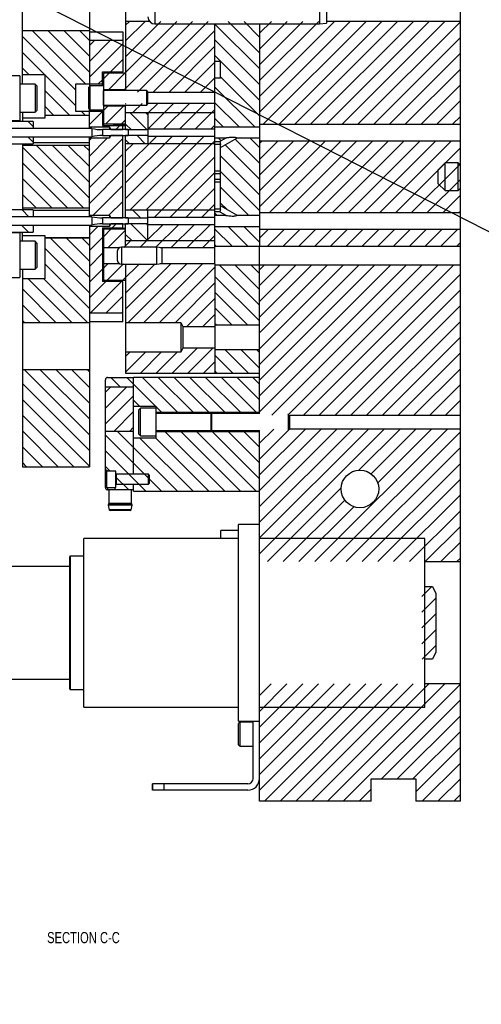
# Model space of a CAD drawing. Header units: inches. Extents: x 1880 to 2363, y -453 to -54.
# Tile 541 of 656: x 1920 to 1925, y -130 to -119. Entities that reach past the tile are written whole.
import ezdxf

# ---------------------------------------------------------------- set-up
doc = ezdxf.new("R2010")
doc.units = ezdxf.units.IN
doc.header["$LTSCALE"] = 0.5
doc.header["$MEASUREMENT"] = 0
for name, color, linetype in [('SID-M-D', 42, 'Continuous'), ('SID-M-F', 202, 'Continuous'), ('SID-M-S', 105, 'Continuous'), ('SID-M-S2', 1, 'Continuous')]:
    doc.layers.add(name, color=color, linetype=linetype)
doc.styles.add('SLDTEXTSTYLE0', font='TXT', dxfattribs={"width": 0.595745})

msp = doc.modelspace()

# ---------------------------------------------------------------- linework, layer by layer
at = {"layer": 'SID-M-F', "linetype": 'Continuous'}
for p, q in [((1921.06355, -119.98049), (1921.82612, -119.21792)), ((1921.07671, -119.26022), (1921.11901, -119.21792)), ((1921.07671, -119.437), (1921.29579, -119.21792)), ((1921.07671, -119.61377), (1921.47256, -119.21792)), ((1921.07671, -119.79055), (1921.64934, -119.21792)), ((1921.20984, -120.01098), (1922.00289, -119.21792)), ((1922.57671, -119.74776), (1922.07671, -119.24776)), ((1922.57671, -119.57098), (1922.22661, -119.22087)), ((1922.57671, -119.3942), (1922.40338, -119.22087)), ((1922.57671, -119.35121), (1922.71, -119.21792)), ((1922.57671, -119.52799), (1922.88678, -119.21792)), ((1922.57671, -119.70476), (1923.06355, -119.21792)), ((1922.57671, -119.88154), (1923.24033, -119.21792)), ((1922.57671, -120.05832), (1923.41711, -119.21792)), ((1922.57671, -120.23509), (1923.59388, -119.21792)), ((1922.61802, -120.37057), (1923.77066, -119.21792)), ((1922.79479, -120.37057), (1923.94744, -119.21792)), ((1922.97157, -120.37057), (1924.12421, -119.21792)), ((1923.14835, -120.37057), (1924.30099, -119.21792)), ((1923.32512, -120.37057), (1924.47777, -119.21792)), ((1923.5019, -120.37057), (1924.65454, -119.21792)), ((1923.67868, -120.37057), (1924.82671, -119.22253)), ((1920.52022, -119.98936), (1919.92022, -119.38936)), ((1920.62762, -119.91998), (1920.0326, -119.32497)), ((1920.67022, -119.7858), (1920.20938, -119.32497)), ((1920.67022, -119.60903), (1920.38616, -119.32497)), ((1920.67022, -119.43225), (1920.56293, -119.32497)), ((1921.38661, -120.01098), (1922.07671, -119.32088)), ((1923.85545, -120.37057), (1924.82671, -119.39931)), ((1920.67022, -119.48994), (1920.72584, -119.43432)), ((1920.67022, -119.66671), (1920.90262, -119.43432)), ((1920.67022, -119.84349), (1921.04522, -119.46849)), ((1921.56339, -120.01098), (1922.07671, -119.49766)), ((1922.57671, -119.92453), (1922.07671, -119.42453)), ((1920.1679, -119.81382), (1919.92022, -119.56613)), ((1922.57671, -120.10131), (1922.07671, -119.60131)), ((1924.03223, -120.37057), (1924.82671, -119.57608)), ((1920.90627, -119.78422), (1921.04522, -119.64527)), ((1921.74017, -120.01098), (1922.07671, -119.67443)), ((1919.99112, -119.81382), (1919.92022, -119.74291)), ((1920.52022, -120.16613), (1920.17022, -119.81613)), ((1920.82671, -119.86377), (1920.89127, -119.79922)), ((1920.88677, -119.98049), (1921.06805, -119.79922)), ((1921.91694, -120.01098), (1922.07671, -119.85121)), ((1922.57671, -120.27809), (1922.13921, -119.84059)), ((1924.20901, -120.37057), (1924.82671, -119.75286)), ((1920.77051, -119.91998), (1920.81772, -119.87277)), ((1922.52367, -120.40182), (1922.07671, -119.95486)), ((1924.38578, -120.37057), (1924.82671, -119.92964)), ((1920.44662, -120.26932), (1920.17022, -119.99291)), ((1920.26985, -120.26932), (1920.17022, -120.16969)), ((1920.82671, -120.21733), (1920.8761, -120.16794)), ((1920.8505, -120.37032), (1921.05288, -120.16794)), ((1921.07671, -120.1441), (1921.08336, -120.13745)), ((1921.15828, -120.23932), (1921.26014, -120.13745)), ((1921.32671, -120.24766), (1921.43692, -120.13745)), ((1921.32931, -120.42183), (1921.61369, -120.13745)), ((1921.50609, -120.42183), (1921.79047, -120.13745)), ((1921.68287, -120.42183), (1921.96725, -120.13745)), ((1922.34689, -120.40182), (1922.07671, -120.13164)), ((1924.56256, -120.37057), (1924.82671, -120.10641)), ((1920.6234, -120.26932), (1920.58254, -120.22845)), ((1920.67022, -120.37382), (1920.81559, -120.22845)), ((1921.31406, -120.42965), (1921.12373, -120.23932)), ((1921.32671, -120.26552), (1921.30051, -120.23932)), ((1921.85964, -120.42183), (1922.07671, -120.20476)), ((1924.73934, -120.37057), (1924.82671, -120.28319)), ((1920.04171, -120.39474), (1919.98629, -120.33932)), ((1920.819, -120.40182), (1920.8355, -120.38532)), ((1920.96628, -120.43132), (1921.01228, -120.38532)), ((1921.02728, -120.37032), (1921.07671, -120.32088)), ((1921.13728, -120.42965), (1921.07671, -120.36908)), ((1922.03642, -120.42183), (1922.07671, -120.38154)), ((1922.17011, -120.40182), (1922.07671, -120.30842)), ((1920.04171, -120.57151), (1919.98142, -120.51122)), ((1921.07671, -120.85121), (1921.42112, -120.5068)), ((1921.07671, -121.02799), (1921.5979, -120.5068)), ((1921.07671, -121.20476), (1921.77468, -120.5068)), ((1921.12894, -121.32932), (1921.95145, -120.5068)), ((1921.29695, -120.58932), (1921.20662, -120.49899)), ((1920.67022, -121.20002), (1920.07952, -120.60932)), ((1920.67022, -121.02324), (1920.25629, -120.60932)), ((1920.67022, -120.84646), (1920.43307, -120.60932)), ((1920.67022, -120.66969), (1920.60985, -120.60932)), ((1920.67022, -120.5506), (1920.694, -120.52682)), ((1920.67022, -120.72737), (1920.87078, -120.52682)), ((1920.67022, -120.90415), (1921.04522, -120.52915)), ((1921.12018, -120.58932), (1921.07671, -120.54585)), ((1921.07671, -120.67443), (1921.16183, -120.58932)), ((1921.30571, -121.32932), (1922.07671, -120.55832)), ((1922.14748, -120.55596), (1922.11834, -120.52682)), ((1922.57671, -120.98519), (1922.19323, -120.60171)), ((1922.57671, -120.80842), (1922.30531, -120.53701)), ((1922.57671, -120.63164), (1922.47189, -120.52682)), ((1922.57671, -120.58865), (1922.60729, -120.55807)), ((1922.57671, -120.76542), (1922.78407, -120.55807)), ((1922.57671, -120.9422), (1922.96085, -120.55807)), ((1922.57671, -121.11898), (1923.13762, -120.55807)), ((1922.57671, -121.29575), (1923.3144, -120.55807)), ((1922.68868, -121.36057), (1923.49118, -120.55807)), ((1922.86545, -121.36057), (1923.66795, -120.55807)), ((1923.04223, -121.36057), (1923.84473, -120.55807)), ((1923.21901, -121.36057), (1924.02151, -120.55807)), ((1923.39578, -121.36057), (1924.19828, -120.55807)), ((1923.57256, -121.36057), (1924.37506, -120.55807)), ((1923.74934, -121.36057), (1924.55184, -120.55807)), ((1923.92611, -121.36057), (1924.72861, -120.55807)), ((1920.60274, -121.30932), (1919.92022, -120.62679)), ((1920.67022, -121.08093), (1921.04522, -120.70593)), ((1922.57671, -121.16197), (1922.13921, -120.72447)), ((1924.10289, -121.36057), (1924.82671, -120.63674)), ((1920.42596, -121.30932), (1919.92022, -120.80357)), ((1921.39997, -121.41183), (1922.07671, -120.73509)), ((1924.27967, -121.36057), (1924.82671, -120.81352)), ((1920.67022, -121.2577), (1921.04522, -120.8827)), ((1921.57675, -121.41183), (1922.07671, -120.91187)), ((1922.57671, -121.33875), (1922.13921, -120.90125)), ((1920.24919, -121.30932), (1919.92022, -120.98035)), ((1920.71288, -121.39182), (1921.04522, -121.05948)), ((1924.45644, -121.36057), (1924.82671, -120.9903)), ((1920.07241, -121.30932), (1919.92022, -121.15712)), ((1921.75353, -121.41183), (1922.07671, -121.08865)), ((1922.45301, -121.39182), (1922.13921, -121.07802)), ((1924.63322, -121.36057), (1924.82671, -121.16707)), ((1920.88966, -121.39182), (1921.04522, -121.23626)), ((1921.9303, -121.41183), (1922.07671, -121.26542)), ((1922.2124, -121.32799), (1922.13921, -121.2548)), ((1919.99373, -121.40742), (1919.91563, -121.32932)), ((1921.2434, -121.41965), (1921.15307, -121.32932)), ((1922.09945, -121.39182), (1922.07671, -121.36908)), ((1924.81, -121.36057), (1924.82671, -121.34385)), ((1919.98886, -121.57932), (1919.91076, -121.50122)), ((1920.92494, -121.53332), (1920.97094, -121.48732)), ((1921.03694, -121.42132), (1921.04522, -121.41303)), ((1921.32629, -121.67932), (1921.13596, -121.48899)), ((1921.32671, -121.50296), (1921.31274, -121.48899)), ((1921.32671, -121.66187), (1921.49178, -121.4968)), ((1921.4113, -121.75406), (1921.66856, -121.4968)), ((1921.58808, -121.75406), (1921.84534, -121.4968)), ((1921.76485, -121.75406), (1922.02211, -121.4968)), ((1920.67022, -121.61126), (1920.76466, -121.51682)), ((1920.82671, -121.63154), (1920.90994, -121.54832)), ((1920.88097, -121.75406), (1921.07671, -121.55832)), ((1921.14952, -121.67932), (1921.07671, -121.60651)), ((1922.2688, -121.73794), (1922.07671, -121.54585)), ((1922.44557, -121.73794), (1922.22445, -121.51682)), ((1922.57671, -121.6923), (1922.40123, -121.51682)), ((1922.57671, -121.64931), (1922.67795, -121.54807)), ((1922.66486, -121.73794), (1922.85473, -121.54807)), ((1922.84164, -121.73794), (1923.03151, -121.54807)), ((1923.01841, -121.73794), (1923.20828, -121.54807)), ((1923.19519, -121.73794), (1923.38506, -121.54807)), ((1923.37197, -121.73794), (1923.56184, -121.54807)), ((1923.54874, -121.73794), (1923.73861, -121.54807)), ((1923.72552, -121.73794), (1923.91539, -121.54807)), ((1923.9023, -121.73794), (1924.09217, -121.54807)), ((1924.07907, -121.73794), (1924.26894, -121.54807)), ((1924.25585, -121.73794), (1924.44572, -121.54807)), ((1924.43263, -121.73794), (1924.6225, -121.54807)), ((1924.6094, -121.73794), (1924.79927, -121.54807)), ((1920.67022, -122.0839), (1920.23563, -121.64932)), ((1920.67022, -121.90712), (1920.41241, -121.64932)), ((1920.67022, -121.73035), (1920.58919, -121.64932)), ((1920.67022, -121.78803), (1920.81772, -121.64053)), ((1921.05775, -121.75406), (1921.13249, -121.67932)), ((1921.23452, -121.75406), (1921.30927, -121.67932)), ((1921.94163, -121.75406), (1922.07671, -121.61898)), ((1922.09202, -121.73794), (1922.07671, -121.72263)), ((1924.78618, -121.73794), (1924.82671, -121.6974)), ((1920.67022, -122.26068), (1920.17022, -121.76068)), ((1920.67022, -121.96481), (1920.81772, -121.81731)), ((1920.67022, -122.43745), (1920.17022, -121.93745)), ((1920.82671, -121.98509), (1920.87704, -121.93477)), ((1920.86917, -122.11942), (1921.05381, -121.93477)), ((1921.04594, -122.11942), (1921.23059, -121.93477)), ((1921.07671, -122.26542), (1921.40737, -121.93477)), ((1921.07671, -122.4422), (1921.58414, -121.93477)), ((1921.10378, -122.59191), (1921.76092, -121.93477)), ((1921.28056, -122.59191), (1921.9377, -121.93477)), ((1920.67022, -122.14159), (1920.81772, -121.99409)), ((1921.45733, -122.59191), (1922.07671, -121.97253)), ((1922.57671, -122.39941), (1922.1282, -121.9509)), ((1922.57671, -122.22263), (1922.30498, -121.9509)), ((1922.57671, -122.04585), (1922.48176, -121.9509)), ((1922.57671, -122.00286), (1922.62868, -121.9509)), ((1922.57671, -122.17964), (1922.80545, -121.9509)), ((1922.57671, -122.35641), (1922.98223, -121.9509)), ((1922.57671, -122.53319), (1923.15901, -121.9509)), ((1922.57671, -122.70997), (1923.33578, -121.9509)), ((1922.57671, -122.88674), (1923.51256, -121.9509)), ((1922.57671, -123.06352), (1923.68934, -121.9509)), ((1922.57671, -123.2403), (1923.86611, -121.9509)), ((1922.57671, -123.41707), (1924.04289, -121.9509)), ((1922.57671, -123.59385), (1924.21967, -121.9509)), ((1922.7161, -123.63124), (1924.39644, -121.9509)), ((1922.89287, -123.63124), (1924.57322, -121.9509)), ((1923.06965, -123.63124), (1924.75, -121.9509)), ((1923.24643, -123.63124), (1924.82671, -122.05096)), ((1920.47288, -122.59367), (1919.98403, -122.10482)), ((1920.64965, -122.59367), (1920.1608, -122.10482)), ((1920.67022, -122.31836), (1920.85417, -122.13442)), ((1920.68104, -122.48432), (1921.03094, -122.13442)), ((1921.63411, -122.59191), (1922.07671, -122.14931)), ((1922.57671, -122.57618), (1922.07671, -122.07618)), ((1920.2961, -122.59367), (1919.92022, -122.21778)), ((1922.44328, -122.61953), (1922.07671, -122.25296)), ((1923.4232, -123.63124), (1924.82671, -122.22773)), ((1920.85782, -122.48432), (1921.04522, -122.29692)), ((1921.76354, -122.63926), (1922.07671, -122.32608)), ((1920.11932, -122.59367), (1919.92022, -122.39456)), ((1921.0346, -122.48432), (1921.04522, -122.47369)), ((1922.2665, -122.61953), (1922.07671, -122.42974)), ((1923.59998, -123.63124), (1924.82671, -122.40451)), ((1919.94255, -122.59367), (1919.92022, -122.57134)), ((1921.94032, -122.63926), (1922.07671, -122.50286)), ((1922.08973, -122.61953), (1922.07671, -122.60651)), ((1923.77676, -123.63124), (1924.82671, -122.58129)), ((1923.95353, -123.63124), (1924.82671, -122.75806)), ((1921.07671, -122.97253), (1921.12252, -122.92672)), ((1921.07671, -123.14931), (1921.2993, -122.92672)), ((1921.24348, -123.15932), (1921.47607, -122.92672)), ((1921.42026, -123.15932), (1921.65285, -122.92672)), ((1921.59703, -123.15932), (1921.87698, -122.87937)), ((1921.77381, -123.15932), (1922.05375, -122.87937)), ((1922.45274, -123.15932), (1922.19253, -122.8991)), ((1922.57671, -123.10651), (1922.36931, -122.8991)), ((1922.57671, -122.92974), (1922.54608, -122.8991)), ((1924.13031, -123.63124), (1924.82671, -122.93484)), ((1921.95059, -123.15932), (1922.07671, -123.03319)), ((1922.27596, -123.15932), (1922.07671, -122.96007)), ((1920.67022, -123.85167), (1919.94352, -123.12497)), ((1920.67022, -123.67489), (1920.12029, -123.12497)), ((1920.67022, -123.49811), (1920.29707, -123.12497)), ((1920.67022, -123.32134), (1920.47385, -123.12497)), ((1920.67022, -123.14456), (1920.65062, -123.12497)), ((1922.09919, -123.15932), (1922.07671, -123.13684)), ((1924.30709, -123.63124), (1924.82671, -123.11162)), ((1921.01617, -123.31374), (1920.91175, -123.20932)), ((1921.16511, -123.2859), (1921.08853, -123.20932)), ((1921.65583, -123.59984), (1921.2653, -123.20932)), ((1921.8326, -123.59984), (1921.44208, -123.20932)), ((1922.00938, -123.59984), (1921.61886, -123.20932)), ((1922.18616, -123.59984), (1921.79563, -123.20932)), ((1922.36293, -123.59984), (1921.97241, -123.20932)), ((1922.53971, -123.59984), (1922.14919, -123.20932)), ((1922.57671, -123.46007), (1922.32596, -123.20932)), ((1922.57671, -123.28329), (1922.50274, -123.20932)), ((1920.67022, -124.02844), (1919.92022, -123.27844)), ((1920.85011, -123.37591), (1920.91228, -123.31374)), ((1920.85011, -123.55268), (1921.08906, -123.31374)), ((1921.40965, -123.53044), (1921.16511, -123.2859)), ((1924.48386, -123.63124), (1924.82671, -123.28839)), ((1920.67022, -124.20522), (1919.92022, -123.45522)), ((1920.85011, -123.72946), (1921.16511, -123.41446)), ((1921.23288, -123.53044), (1921.16511, -123.46268)), ((1924.66064, -123.63124), (1924.82671, -123.46517)), ((1920.94279, -123.81356), (1921.16511, -123.59124)), ((1921.47905, -123.59984), (1921.41511, -123.5359)), ((1920.49754, -124.20932), (1919.92022, -123.632)), ((1920.32076, -124.20932), (1919.92022, -123.80877)), ((1921.16511, -123.99301), (1920.98566, -123.81356)), ((1921.11957, -123.81356), (1921.16511, -123.76801)), ((1921.16511, -123.81623), (1921.16244, -123.81356)), ((1922.18675, -124.48432), (1921.52123, -123.81879)), ((1922.36353, -124.48432), (1921.698, -123.81879)), ((1922.5403, -124.48432), (1921.87478, -123.81879)), ((1922.57671, -124.34395), (1922.05156, -123.81879)), ((1922.57671, -124.16717), (1922.22833, -123.81879)), ((1922.57671, -123.9904), (1922.40511, -123.81879)), ((1922.57671, -123.9474), (1922.73673, -123.78739)), ((1922.57671, -124.12418), (1922.91351, -123.78739)), ((1922.57671, -124.30096), (1923.09028, -123.78739)), ((1922.57671, -124.47773), (1923.26706, -123.78739)), ((1922.57671, -124.65451), (1923.44384, -123.78739)), ((1922.57671, -124.83129), (1923.62061, -123.78739)), ((1922.57671, -125.00806), (1923.79739, -123.78739)), ((1922.57671, -125.18484), (1923.97417, -123.78739)), ((1923.19513, -125.27353), (1924.68127, -123.78739)), ((1923.37191, -125.27353), (1924.82671, -123.81872)), ((1923.68868, -124.24965), (1924.15094, -123.78739)), ((1923.82566, -124.28945), (1924.32772, -123.78739)), ((1923.90049, -124.39139), (1924.5045, -123.78739)), ((1921.16511, -124.16979), (1920.85011, -123.85479)), ((1921.8332, -124.48432), (1921.23707, -123.88819)), ((1922.00997, -124.48432), (1921.41385, -123.88819)), ((1920.14398, -124.20932), (1919.92022, -123.98555)), ((1921.16511, -124.34656), (1920.85011, -124.03156)), ((1921.65642, -124.48432), (1921.16511, -123.99301)), ((1923.54868, -125.27353), (1924.82671, -123.9955)), ((1919.96721, -124.20932), (1919.92022, -124.16233)), ((1920.89859, -124.25682), (1920.85011, -124.20834)), ((1921.47964, -124.48432), (1921.16511, -124.16979)), ((1923.72546, -125.27353), (1924.82671, -124.17228)), ((1921.11093, -124.46916), (1920.96011, -124.31834)), ((1921.30287, -124.48432), (1921.16511, -124.34656)), ((1923.90224, -125.27353), (1924.82671, -124.34905)), ((1922.6648, -125.27353), (1923.49205, -124.44628)), ((1922.84158, -125.27353), (1923.53185, -124.58326)), ((1924.07901, -125.27353), (1924.82671, -124.52583)), ((1923.01835, -125.27353), (1923.63379, -124.65809)), ((1924.25579, -125.27353), (1924.82671, -124.70261)), ((1924.43257, -125.27353), (1924.82671, -124.87938)), ((1924.60934, -125.27353), (1924.82671, -125.05616)), ((1924.78612, -125.27353), (1924.82671, -125.23294)), ((1924.39604, -125.66361), (1924.50886, -125.5508)), ((1924.39604, -125.84038), (1924.55353, -125.6829)), ((1924.39604, -126.01716), (1924.55353, -125.85968)), ((1924.39604, -126.19394), (1924.55353, -126.03646)), ((1924.39892, -126.36784), (1924.55353, -126.21323)), ((1922.57671, -126.77583), (1922.70744, -126.6451)), ((1922.57671, -126.95261), (1922.88422, -126.6451)), ((1922.57671, -127.12938), (1923.061, -126.6451)), ((1922.57671, -127.30616), (1923.23777, -126.6451)), ((1922.57671, -127.48294), (1923.41455, -126.6451)), ((1922.57671, -127.65971), (1923.59133, -126.6451)), ((1922.57671, -127.83649), (1923.7681, -126.6451)), ((1922.63067, -127.95932), (1923.94488, -126.6451)), ((1922.80744, -127.95932), (1924.12166, -126.6451)), ((1922.98422, -127.95932), (1924.29843, -126.6451)), ((1923.161, -127.95932), (1924.47521, -126.6451)), ((1923.33777, -127.95932), (1924.65199, -126.6451)), ((1923.51455, -127.95932), (1924.82671, -126.64715)), ((1923.94133, -127.70932), (1924.82671, -126.82393)), ((1924.1181, -127.70932), (1924.82671, -127.0007)), ((1924.29488, -127.70932), (1924.82671, -127.17748)), ((1924.32671, -127.85426), (1924.82671, -127.35426)), ((1924.39843, -127.95932), (1924.82671, -127.53103)), ((1924.57521, -127.95932), (1924.82671, -127.70781)), ((1923.69133, -127.95932), (1923.82671, -127.82393)), ((1924.75199, -127.95932), (1924.82671, -127.88459))]:
    msp.add_line(p, q, dxfattribs=at)
at = {"layer": 'SID-M-S'}
for p, q in [((1924.82671, -121.73794), (1924.82671, -113.95932)), ((1919.92022, -119.92332), (1919.92022, -117.70932)), ((1920.67022, -117.70932), (1920.67022, -119.94811)), ((1921.07671, -117.70932), (1921.07671, -119.99222)), ((1921.40471, -118.87182), (1921.40471, -119.24682)), ((1923.24671, -118.87182), (1923.24671, -119.24682)), ((1923.32671, -118.87881), (1923.32671, -119.23982)), ((1921.34411, -119.21792), (1921.07671, -119.21792)), ((1921.40471, -119.24682), (1923.24671, -119.24682)), ((1922.07671, -120.58932), (1922.07671, -119.24682)), ((1922.57671, -119.24682), (1922.57671, -121.39182)), ((1923.24671, -119.24682), (1923.32671, -119.23982)), ((1924.82671, -119.21792), (1923.32671, -119.21792)), ((1920.67022, -119.32497), (1919.92022, -119.32497)), ((1920.67022, -119.33432), (1921.04522, -119.33432)), ((1921.04522, -119.33432), (1921.04522, -119.78422)), ((1921.04522, -119.43432), (1920.67022, -119.43432)), ((1922.07671, -119.66557), (1922.13921, -119.66557)), ((1922.13921, -119.85307), (1922.13921, -119.66557)), ((1919.89171, -119.82932), (1919.79171, -119.82932)), ((1919.89171, -119.82932), (1919.89171, -120.32932)), ((1919.92022, -119.81382), (1920.17022, -119.81382)), ((1920.17022, -119.81382), (1920.17022, -120.30172)), ((1920.81772, -119.78422), (1921.04522, -119.78422)), ((1920.81772, -119.93922), (1920.81772, -119.78422)), ((1920.82671, -119.79922), (1920.82671, -120.38532)), ((1921.07671, -119.79922), (1920.82671, -119.79922)), ((1920.06271, -119.92332), (1919.89171, -119.92332)), ((1920.08171, -119.94232), (1920.06271, -119.92332)), ((1920.06271, -119.92332), (1920.06271, -120.23532)), ((1920.08171, -119.94232), (1920.08171, -120.21632)), ((1920.52022, -119.91998), (1920.81772, -119.91998)), ((1920.52022, -120.22845), (1920.52022, -119.91998)), ((1920.67911, -119.93922), (1920.66271, -119.95562)), ((1920.66271, -120.19282), (1920.66271, -119.95562)), ((1920.82671, -119.93922), (1920.67911, -119.93922)), ((1920.67911, -120.20922), (1920.67911, -119.93922)), ((1922.13921, -119.85307), (1922.07671, -119.85307)), ((1920.82671, -119.98049), (1921.07671, -119.98049)), ((1920.82711, -119.99222), (1920.82671, -119.99222)), ((1920.82711, -120.15622), (1920.82711, -119.99222)), ((1920.8322, -119.99222), (1920.82864, -120.00202)), ((1920.82864, -120.14641), (1920.82864, -120.00202)), ((1921.31271, -119.99222), (1920.8322, -119.99222)), ((1920.8322, -120.15622), (1920.8322, -119.99222)), ((1921.32671, -120.00622), (1921.31271, -119.99222)), ((1921.31271, -120.15622), (1921.31271, -119.99222)), ((1921.32671, -120.14222), (1921.32671, -120.00622)), ((1921.32671, -120.01098), (1922.07671, -120.01098)), ((1920.82671, -120.15622), (1920.82711, -120.15622)), ((1921.07671, -120.16794), (1920.82671, -120.16794)), ((1920.82864, -120.14641), (1920.8322, -120.15622)), ((1920.8322, -120.15622), (1921.31271, -120.15622)), ((1921.07671, -120.43182), (1921.07671, -120.15622)), ((1921.31271, -120.15622), (1921.32671, -120.14222)), ((1922.07671, -120.13745), (1921.32671, -120.13745)), ((1919.89171, -120.23532), (1920.06271, -120.23532)), ((1919.92022, -120.23532), (1919.92022, -120.33932)), ((1920.06271, -120.23532), (1920.08171, -120.21632)), ((1920.17022, -120.26932), (1920.67022, -120.26932)), ((1920.67022, -120.27432), (1920.17022, -120.27432)), ((1920.81772, -120.22845), (1920.52022, -120.22845)), ((1920.66271, -120.19282), (1920.67911, -120.20922)), ((1920.67022, -120.41742), (1920.67022, -120.20032)), ((1920.67911, -120.20922), (1920.82671, -120.20922)), ((1920.81772, -120.20922), (1920.81772, -120.38532)), ((1921.07671, -120.23932), (1922.07671, -120.23932)), ((1921.32671, -120.23932), (1921.32671, -120.58932)), ((1919.79171, -120.32932), (1919.89171, -120.32932)), ((1920.04171, -120.33932), (1919.79221, -120.33932)), ((1920.17022, -120.30172), (1919.92022, -120.30172)), ((1920.04171, -120.33932), (1920.04171, -120.41742)), ((1920.67022, -120.40182), (1920.89522, -120.40182)), ((1920.81772, -120.38532), (1921.04522, -120.38532)), ((1921.07671, -120.37032), (1920.82671, -120.37032)), ((1920.89522, -120.40182), (1920.91225, -120.43132)), ((1920.89522, -120.40182), (1920.89522, -120.43182)), ((1921.07671, -120.37432), (1920.94171, -120.37432)), ((1920.94171, -120.37432), (1920.94171, -120.38532)), ((1921.04522, -120.43182), (1921.04522, -120.38432)), ((1921.04522, -120.38432), (1921.07671, -120.38432)), ((1922.07671, -120.40182), (1922.57671, -120.40182)), ((1922.57671, -120.37057), (1924.82671, -120.37057)), ((1920.69671, -120.41742), (1919.16671, -120.41742)), ((1919.16671, -120.51122), (1920.69671, -120.51122)), ((1920.04171, -120.51122), (1920.04171, -120.58932)), ((1920.67022, -121.40742), (1920.67022, -120.51122)), ((1920.69671, -120.41742), (1920.69671, -120.51122)), ((1921.10671, -120.43182), (1920.81585, -120.43182)), ((1920.81585, -120.43182), (1920.81585, -120.49682)), ((1920.81585, -120.49682), (1921.10671, -120.49682)), ((1920.89522, -120.49682), (1920.89522, -120.52682)), ((1920.91225, -120.49732), (1920.89522, -120.52682)), ((1920.91225, -120.43132), (1921.04522, -120.43132)), ((1920.91225, -120.43132), (1920.91225, -120.43182)), ((1920.91225, -120.49682), (1920.91225, -120.49732)), ((1921.04522, -120.49732), (1920.91225, -120.49732)), ((1921.04522, -121.42182), (1921.04522, -120.49682)), ((1921.07671, -120.42965), (1921.32671, -120.42965)), ((1921.07671, -121.42182), (1921.07671, -120.49682)), ((1921.32671, -120.49899), (1921.07671, -120.49899)), ((1921.10671, -120.43182), (1921.10671, -120.49682)), ((1921.32671, -120.42183), (1922.07671, -120.42183)), ((1922.07671, -120.5068), (1921.32671, -120.5068)), ((1919.04171, -120.58932), (1920.04171, -120.58932)), ((1919.92022, -120.58932), (1919.92022, -121.32932)), ((1920.67022, -120.60932), (1919.92022, -120.60932)), ((1920.67022, -120.57932), (1920.04171, -120.57932)), ((1920.89522, -120.52682), (1920.67022, -120.52682)), ((1922.07671, -120.58932), (1921.07671, -120.58932)), ((1922.19796, -120.52682), (1922.07671, -120.52682)), ((1922.07671, -120.56557), (1922.13084, -120.56557)), ((1922.07671, -121.41183), (1922.07671, -120.58932)), ((1922.13921, -120.59682), (1922.07671, -120.59682)), ((1922.19796, -120.52682), (1922.13084, -120.56557)), ((1922.13084, -120.56557), (1922.13921, -120.59682)), ((1922.13921, -120.6329), (1922.32296, -120.52682)), ((1922.13921, -121.32182), (1922.13921, -120.59682)), ((1922.57671, -120.52682), (1922.32296, -120.52682)), ((1922.57671, -120.55807), (1924.82671, -120.55807)), ((1924.65496, -120.80307), (1924.57671, -120.88132)), ((1924.79896, -120.80307), (1924.65496, -120.80307)), ((1924.65496, -121.11557), (1924.65496, -120.80307)), ((1924.82671, -120.83082), (1924.79896, -120.80307)), ((1924.79896, -120.80307), (1924.79896, -121.11557)), ((1922.13921, -120.89682), (1922.07671, -120.89682)), ((1922.13921, -120.92807), (1922.07671, -120.92807)), ((1924.57671, -121.03732), (1924.57671, -120.88132)), ((1922.13921, -120.99057), (1922.07671, -120.99057)), ((1922.13921, -121.02182), (1922.07671, -121.02182)), ((1924.57671, -121.03732), (1924.65496, -121.11557)), ((1924.65496, -121.11557), (1924.79896, -121.11557)), ((1924.79896, -121.11557), (1924.82671, -121.08782)), ((1922.32296, -121.39182), (1922.13921, -121.28573)), ((1920.04171, -121.32932), (1919.04171, -121.32932)), ((1919.92022, -121.30932), (1920.67022, -121.30932)), ((1920.04171, -121.32932), (1920.04171, -121.40742)), ((1920.67022, -121.33932), (1920.04171, -121.33932)), ((1920.67022, -121.39182), (1920.89522, -121.39182)), ((1920.89522, -121.39182), (1920.91225, -121.42132)), ((1920.89522, -121.39182), (1920.89522, -121.42182)), ((1921.07671, -121.32932), (1922.07671, -121.32932)), ((1921.32671, -121.67932), (1921.32671, -121.32932)), ((1922.13921, -121.32182), (1922.07671, -121.32182)), ((1922.13084, -121.35307), (1922.07671, -121.35307)), ((1922.07671, -121.39182), (1922.19796, -121.39182)), ((1922.13921, -121.32182), (1922.13084, -121.35307)), ((1922.13084, -121.35307), (1922.19796, -121.39182)), ((1922.32296, -121.39182), (1922.57671, -121.39182)), ((1922.57671, -121.36057), (1924.82671, -121.36057)), ((1922.57671, -121.39182), (1922.57671, -121.73794)), ((1920.69671, -121.40742), (1919.16671, -121.40742)), ((1919.16671, -121.50122), (1920.69671, -121.50122)), ((1920.04171, -121.50122), (1920.04171, -121.57932)), ((1920.67022, -121.50122), (1920.67022, -124.20932)), ((1920.69671, -121.40742), (1920.69671, -121.50122)), ((1921.10671, -121.42182), (1920.81585, -121.42182)), ((1920.81585, -121.42182), (1920.81585, -121.48682)), ((1920.81585, -121.48682), (1921.10671, -121.48682)), ((1920.89522, -121.48682), (1920.89522, -121.51682)), ((1920.91225, -121.48732), (1920.89522, -121.51682)), ((1920.91225, -121.42132), (1921.04522, -121.42132)), ((1920.91225, -121.42132), (1920.91225, -121.42182)), ((1920.91225, -121.48682), (1920.91225, -121.48732)), ((1921.04522, -121.48732), (1920.91225, -121.48732)), ((1921.04522, -121.53432), (1921.04522, -121.48682)), ((1921.07671, -121.41965), (1921.32671, -121.41965)), ((1921.07671, -121.75067), (1921.07671, -121.48682)), ((1921.32671, -121.48899), (1921.07671, -121.48899)), ((1921.10671, -121.42182), (1921.10671, -121.48682)), ((1921.32671, -121.41183), (1922.07671, -121.41183)), ((1922.07671, -121.4968), (1921.32671, -121.4968)), ((1922.07671, -121.93477), (1922.07671, -121.41183)), ((1919.89171, -121.58932), (1919.79171, -121.58932)), ((1919.79221, -121.57932), (1920.04171, -121.57932)), ((1919.89171, -121.58932), (1919.89171, -122.08932)), ((1919.92022, -121.68332), (1919.92022, -121.57932)), ((1919.92022, -121.61691), (1920.17022, -121.61691)), ((1920.17022, -121.61691), (1920.17022, -122.10482)), ((1920.89522, -121.51682), (1920.67022, -121.51682)), ((1920.81772, -121.53332), (1921.04522, -121.53332)), ((1920.81772, -121.53332), (1920.81772, -122.13442)), ((1920.82671, -121.53332), (1920.82671, -122.11942)), ((1921.07671, -121.54832), (1920.82671, -121.54832)), ((1920.94171, -121.53332), (1920.94171, -121.54432)), ((1920.94171, -121.54432), (1921.07671, -121.54432)), ((1921.04522, -121.53432), (1921.07671, -121.53432)), ((1922.07671, -121.51682), (1922.57671, -121.51682)), ((1922.57671, -121.54807), (1924.82671, -121.54807)), ((1920.06271, -121.68332), (1919.89171, -121.68332)), ((1920.08171, -121.70232), (1920.06271, -121.68332)), ((1920.06271, -121.68332), (1920.06271, -121.99532)), ((1920.08171, -121.70232), (1920.08171, -121.97632)), ((1920.67022, -121.64432), (1920.17022, -121.64432)), ((1920.67022, -121.64932), (1920.17022, -121.64932)), ((1920.82671, -121.70942), (1920.81772, -121.70942)), ((1922.07671, -121.67932), (1921.07671, -121.67932)), ((1920.82671, -121.75406), (1921.01162, -121.75406)), ((1920.98296, -121.79667), (1920.98296, -121.89217)), ((1921.42296, -121.75067), (1921.02896, -121.75067)), ((1921.02896, -121.75067), (1921.02896, -121.93817)), ((1921.48296, -121.75592), (1921.42296, -121.75067)), ((1921.42296, -121.75067), (1921.42296, -121.93817)), ((1921.46177, -121.75406), (1922.07671, -121.75406)), ((1921.48296, -121.75592), (1921.48296, -121.93292)), ((1922.07671, -121.73794), (1924.82671, -121.73794)), ((1922.57671, -123.61551), (1922.57671, -121.73794)), ((1924.82671, -127.95932), (1924.82671, -121.73794)), ((1921.01162, -121.93477), (1920.82671, -121.93477)), ((1921.02896, -121.93817), (1921.42296, -121.93817)), ((1921.07671, -121.93817), (1921.07671, -123.15932)), ((1921.42296, -121.93817), (1921.48296, -121.93292)), ((1922.07671, -121.93477), (1921.46177, -121.93477)), ((1922.07671, -121.93477), (1922.07671, -123.15932)), ((1919.89171, -121.99532), (1920.06271, -121.99532)), ((1919.92022, -121.99532), (1919.92022, -124.20932)), ((1920.06271, -121.99532), (1920.08171, -121.97632)), ((1920.81772, -121.97942), (1920.82671, -121.97942)), ((1924.82671, -121.9509), (1922.07671, -121.9509)), ((1919.79171, -122.08932), (1919.89171, -122.08932)), ((1920.17022, -122.10482), (1919.92022, -122.10482)), ((1921.04522, -122.13442), (1920.81772, -122.13442)), ((1920.82671, -122.11942), (1921.07671, -122.11942)), ((1921.04522, -122.58432), (1921.04522, -122.13442)), ((1920.67022, -122.48432), (1921.04522, -122.48432)), ((1919.92022, -122.59367), (1920.67022, -122.59367)), ((1921.04522, -122.58432), (1920.67022, -122.58432)), ((1921.07671, -122.59191), (1921.69671, -122.59191)), ((1921.69671, -122.59191), (1921.71909, -122.63926)), ((1921.69671, -122.59191), (1921.69671, -122.92672)), ((1921.71909, -122.63926), (1922.07671, -122.63926)), ((1921.71909, -122.63926), (1921.71909, -122.87937)), ((1922.07671, -122.61953), (1922.57671, -122.61953)), ((1921.69671, -122.92672), (1921.07671, -122.92672)), ((1921.71909, -122.87937), (1921.69671, -122.92672)), ((1922.07671, -122.87937), (1921.71909, -122.87937)), ((1922.57671, -122.8991), (1922.07671, -122.8991)), ((1920.67022, -123.12497), (1919.92022, -123.12497)), ((1921.07671, -123.15932), (1922.57671, -123.15932)), ((1920.85011, -124.44416), (1920.85011, -123.23432)), ((1920.87511, -123.20932), (1921.16511, -123.20932)), ((1921.16511, -124.29505), (1921.16511, -123.20932)), ((1922.57671, -123.20932), (1921.16511, -123.20932)), ((1920.85011, -123.31374), (1921.16511, -123.31374)), ((1921.16511, -123.53044), (1921.41511, -123.53044)), ((1921.24411, -123.55332), (1921.22511, -123.57232)), ((1921.22511, -123.84632), (1921.22511, -123.57232)), ((1921.41511, -123.55332), (1921.24411, -123.55332)), ((1921.24411, -123.86532), (1921.24411, -123.55332)), ((1921.41511, -123.53044), (1921.41511, -123.55404)), ((1921.41511, -123.55432), (1921.41511, -123.88819)), ((1921.41511, -123.59984), (1922.57671, -123.59984)), ((1922.03551, -123.61432), (1921.41511, -123.61432)), ((1922.03551, -123.80432), (1922.03551, -123.61432)), ((1922.04115, -123.61432), (1922.03704, -123.62562)), ((1922.03704, -123.79301), (1922.03704, -123.62562)), ((1922.57671, -123.61432), (1922.04115, -123.61432)), ((1922.04115, -123.80432), (1922.04115, -123.61432)), ((1922.89961, -123.80312), (1922.89961, -123.61551)), ((1922.91511, -123.63124), (1924.82671, -123.63124)), ((1922.91511, -123.78739), (1922.91511, -123.63124)), ((1921.16511, -123.81356), (1920.85011, -123.81356)), ((1921.41511, -123.80432), (1922.03551, -123.80432)), ((1922.57671, -123.81879), (1921.41511, -123.81879)), ((1922.03704, -123.79301), (1922.04115, -123.80432)), ((1922.04115, -123.80432), (1922.57671, -123.80432)), ((1922.57671, -127.95932), (1922.57671, -123.80312)), ((1924.82671, -123.78739), (1922.91511, -123.78739)), ((1921.41511, -123.88819), (1921.16511, -123.88819)), ((1921.22511, -123.84632), (1921.24411, -123.86532)), ((1921.24411, -123.86532), (1921.41511, -123.86532)), ((1919.92022, -124.20932), (1920.67022, -124.20932)), ((1920.86746, -124.25955), (1920.85626, -124.27075)), ((1920.96826, -124.25955), (1920.86746, -124.25955)), ((1920.86746, -124.44255), (1920.86746, -124.25955)), ((1920.87511, -124.25682), (1920.96011, -124.25682)), ((1920.87511, -124.25682), (1920.87511, -124.25955)), ((1920.96011, -124.25955), (1920.96011, -124.25682)), ((1920.96826, -124.44255), (1920.96826, -124.25955)), ((1920.85011, -124.35105), (1920.85626, -124.35105)), ((1920.85626, -124.43135), (1920.85626, -124.27075)), ((1920.96866, -124.29505), (1920.96826, -124.29505)), ((1920.96866, -124.40705), (1920.96866, -124.29505)), ((1920.97284, -124.29505), (1920.97018, -124.30235)), ((1920.97018, -124.39974), (1920.97018, -124.30235)), ((1921.33176, -124.29505), (1920.97284, -124.29505)), ((1920.97284, -124.40705), (1920.97284, -124.29505)), ((1921.34326, -124.30655), (1921.33176, -124.29505)), ((1921.33176, -124.40705), (1921.33176, -124.29505)), ((1921.34326, -124.39555), (1921.34326, -124.30655)), ((1920.85626, -124.43135), (1920.86746, -124.44255)), ((1920.86746, -124.44255), (1920.96826, -124.44255)), ((1920.87511, -124.44255), (1920.87511, -124.46916)), ((1921.16511, -124.46916), (1920.87511, -124.46916)), ((1920.88716, -124.46916), (1920.88716, -124.62314)), ((1920.96011, -124.46916), (1920.96011, -124.44255)), ((1920.96826, -124.40705), (1920.96866, -124.40705)), ((1920.97018, -124.39974), (1920.97284, -124.40705)), ((1920.97284, -124.40705), (1921.33176, -124.40705)), ((1921.14307, -124.62314), (1921.14307, -124.46916)), ((1921.16511, -124.48432), (1921.16511, -124.40705)), ((1921.16511, -124.48432), (1922.57671, -124.48432)), ((1921.33176, -124.40705), (1921.34326, -124.39555)), ((1920.88166, -124.6401), (1920.89247, -124.69146)), ((1921.14857, -124.6401), (1920.88166, -124.6401)), ((1920.88495, -124.62935), (1920.88353, -124.63109)), ((1921.14669, -124.63109), (1920.88353, -124.63109)), ((1921.14528, -124.62935), (1920.88495, -124.62935)), ((1921.14307, -124.62314), (1920.88716, -124.62314)), ((1921.13776, -124.69146), (1920.89247, -124.69146)), ((1921.12797, -124.6994), (1920.90225, -124.6994)), ((1921.13776, -124.69146), (1921.14857, -124.6401)), ((1921.14669, -124.63109), (1921.14528, -124.62935)), ((1922.34049, -124.92484), (1922.14364, -124.92484)), ((1922.14364, -125.01443), (1922.14364, -124.92484)), ((1922.57671, -124.85695), (1922.34049, -124.85695)), ((1922.34049, -127.06168), (1922.34049, -124.85695)), ((1922.34049, -125.01443), (1920.60821, -125.01443)), ((1920.60821, -126.9042), (1920.60821, -125.01443)), ((1924.42711, -125.01443), (1922.57671, -125.01443)), ((1924.42711, -126.9042), (1924.42711, -125.01443)), ((1920.45073, -126.69947), (1920.45073, -125.21916)), ((1920.60821, -125.21128), (1920.4586, -125.21128)), ((1920.4586, -126.70735), (1920.4586, -125.21128)), ((1920.45073, -125.32939), (1918.77793, -125.32939)), ((1924.42711, -125.27353), (1924.82671, -125.27353)), ((1924.42711, -125.5508), (1924.51416, -125.5508)), ((1924.51416, -125.5508), (1924.55353, -125.6307)), ((1924.55353, -125.6307), (1924.55353, -126.28793)), ((1924.55353, -126.28793), (1924.51416, -126.36784)), ((1924.51416, -126.36784), (1924.42711, -126.36784)), ((1918.77793, -126.58924), (1920.45073, -126.58924)), ((1924.82671, -126.6451), (1924.42711, -126.6451)), ((1920.4586, -126.70735), (1920.60821, -126.70735)), ((1920.60821, -126.9042), (1922.34049, -126.9042)), ((1922.57671, -126.9042), (1924.42711, -126.9042)), ((1922.34049, -127.06168), (1922.57671, -127.06168)), ((1922.35811, -127.07332), (1922.34171, -127.08972)), ((1922.34171, -127.32692), (1922.34171, -127.08972)), ((1922.50571, -127.07332), (1922.35811, -127.07332)), ((1922.35811, -127.34332), (1922.35811, -127.07332)), ((1922.50571, -127.70332), (1922.50571, -127.06168)), ((1922.34171, -127.32692), (1922.35811, -127.34332)), ((1922.35811, -127.34332), (1922.50571, -127.34332)), ((1921.37671, -127.83432), (1921.37671, -127.76332)), ((1922.44571, -127.76332), (1921.37671, -127.76332)), ((1921.38171, -127.83432), (1921.38171, -127.76332)), ((1921.50671, -127.83432), (1921.50671, -127.76332)), ((1923.82671, -127.70932), (1924.32671, -127.70932)), ((1923.82671, -127.95932), (1923.82671, -127.70932)), ((1924.32671, -127.70932), (1924.32671, -127.95932)), ((1922.44571, -127.83432), (1921.37671, -127.83432)), ((1923.82671, -127.95932), (1922.57671, -127.95932)), ((1924.82671, -127.95932), (1924.32671, -127.95932))]:
    msp.add_line(p, q, dxfattribs=at)
msp.add_circle((1923.70171, -124.45932), 0.21095, dxfattribs=at)
for centre, radius, start, end in [((1921.40471, -119.16882), 0.078, 180, 270), ((1920.8279, -120.00175), 0.000787, 180, 340), ((1920.8279, -120.14668), 0.000787, 20, 180), ((1920.81585, -119.93182), 0.5, 256.215795, 270), ((1920.81585, -120.99682), 0.5, 90, 103.784205), ((1920.81585, -120.92182), 0.5, 256.215795, 270), ((1920.81585, -121.98682), 0.5, 90, 103.784205), ((1921.02896, -121.79667), 0.046, 90, 180), ((1921.02896, -121.89217), 0.046, 180, 270), ((1920.87511, -123.23432), 0.025, 90, 180), ((1922.0363, -123.62535), 0.000787, 180, 340), ((1922.0363, -123.79328), 0.000787, 20, 180), ((1920.96944, -124.30208), 0.000787, 180, 340), ((1920.87511, -124.44416), 0.025, 180, 270), ((1920.96944, -124.40001), 0.000787, 20, 180), ((1920.89129, -124.63741), 0.01, 140.853025, 195.645072), ((1920.87732, -124.62314), 0.00984, 320.853025, 0), ((1920.90225, -124.6894), 0.01, 191.884474, 270), ((1921.12797, -124.6894), 0.01, 270, 348.115526), ((1921.15291, -124.62314), 0.00984, 180, 219.146975), ((1921.13894, -124.63741), 0.01, 344.354928, 39.146975), ((1920.4586, -125.21916), 0.00787, 90, 180), ((1920.4586, -126.69947), 0.00787, 180, 270), ((1922.44571, -127.70332), 0.131, 270, 0), ((1922.44571, -127.70332), 0.06, 270, 0)]:
    msp.add_arc(centre, radius, start, end, dxfattribs=at)
for points, knots in [([(1922.32296, -120.52682), (1922.32269, -120.52669), (1922.32214, -120.52645), (1922.31789, -120.52471), (1922.31062, -120.52234), (1922.29752, -120.51947), (1922.27213, -120.51761), (1922.24588, -120.51976), (1922.2224, -120.52284), (1922.21054, -120.52469), (1922.20266, -120.526), (1922.19912, -120.52661), (1922.19801, -120.52681), (1922.19797, -120.52681), (1922.19796, -120.52682)], [0, 0, 0, 0, 0.05700451, 0.11393691, 0.17248829, 0.25822941, 0.39609714, 0.66841417, 0.76948933, 0.88089692, 0.92410589, 0.96770684, 0.99338443, 1, 1, 1, 1]), ([(1922.19796, -121.39182), (1922.19812, -121.39184), (1922.19848, -121.39191), (1922.20189, -121.3925), (1922.21214, -121.39422), (1922.23892, -121.39826), (1922.26947, -121.4011), (1922.29587, -121.39925), (1922.30823, -121.39695), (1922.31711, -121.39423), (1922.3221, -121.3922), (1922.32269, -121.39194), (1922.32296, -121.39182)], [0, 0, 0, 0, 0.02689393, 0.06070228, 0.11971842, 0.28832935, 0.61930231, 0.7138485, 0.80903427, 0.87603379, 0.94343301, 1, 1, 1, 1]), ([(1920.87511, -124.25682), (1920.87343, -124.25667), (1920.8698, -124.25635), (1920.86379, -124.25335), (1920.85722, -124.24709), (1920.85194, -124.23707), (1920.85019, -124.22833), (1920.85012, -124.2236), (1920.85011, -124.22301)], [0, 0, 0, 0, 0.109248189, 0.236241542, 0.428182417, 0.691871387, 0.96156196, 1, 1, 1, 1])]:
    msp.add_open_spline(points, degree=3, knots=knots, dxfattribs=at)
at = {"layer": 'SID-M-S2'}
msp.add_line((1885.03405, -101.11736), (1982.90029, -151.02915), dxfattribs=at)

# ---------------------------------------------------------------- texts
at = {"layer": 'SID-M-D', "style": 'SLDTEXTSTYLE0', "width": 0.75}
msp.add_text('SECTION C-C', height=0.125, dxfattribs=at).set_placement((1920.19676, -129.55005))

doc.saveas('drawing.dxf')
